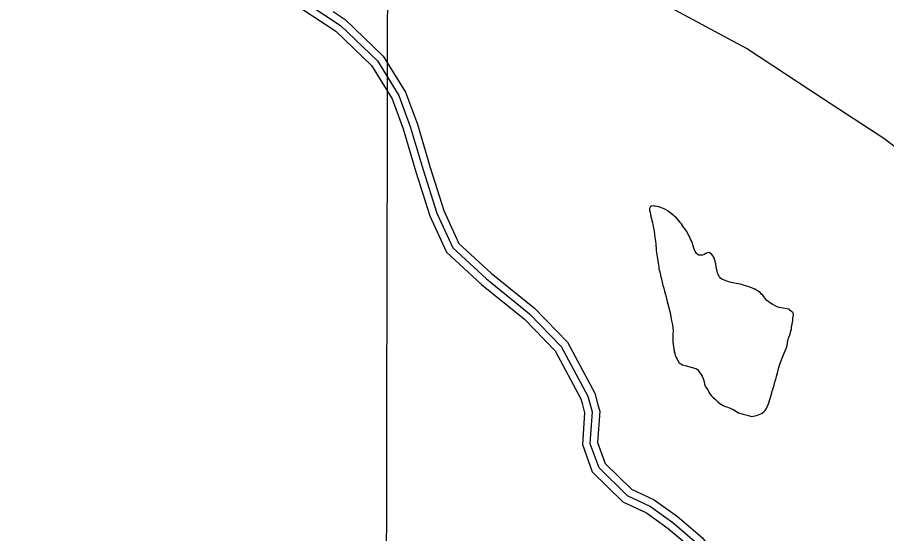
# Model space of a CAD drawing. Extents: x 3192986 to 3230865, y 867483 to 892886.
# Drawn here: x 3212155 to 3213899, y 886481 to 887517 of the extents above; entities that cross this region are included whole.
import ezdxf

# ---------------------------------------------------------------- set-up
doc = ezdxf.new("R2010")
doc.units = 0
for name, color, linetype in [('V-GRID-MAJR', 7, 'Continuous'), ('V-ROAD-CNTR', 7, 'Continuous'), ('V-SITE-VEGE', 7, 'Continuous'), ('V-TOPO-SHOR', 7, 'Continuous')]:
    doc.layers.add(name, color=color, linetype=linetype)

msp = doc.modelspace()

# ---------------------------------------------------------------- linework, layer by layer
at = {"layer": 'V-GRID-MAJR'}
msp.add_spline([(3212870.393, 872891.223), (3212881.85, 878950.417), (3212893.313, 885013.077), (3212904.7770000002, 891075.7810000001), (3212904.7830000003, 891079.2000000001)], degree=3, dxfattribs=at)
at = {"layer": 'V-ROAD-CNTR'}
for points in [[(3212202.251558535, 887725.4085215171), (3212223.253516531, 887712.163548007), (3212282.5903978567, 887686.0816001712), (3212312.713337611, 887650.7746707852), (3212434.560093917, 887626.071720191), (3212616.337730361, 887578.6248150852), (3212700.679561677, 887550.8428706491), (3212770.432422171, 887504.697962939)], [(3212707.2805484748, 887564.4618434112), (3212803.788355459, 887500.616971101), (3212877.5122080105, 887429.4931133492), (3212920.5181219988, 887360.1712519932), (3212943.5590759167, 887297.5063773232), (3212969.1810246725, 887211.0135503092), (3212996.8399693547, 887124.232723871), (3213028.622905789, 887054.3908635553), (3213096.161770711, 886992.244987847), (3213182.9355971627, 886922.2941277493), (3213246.585469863, 886856.5722591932), (3213299.7153636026, 886757.210457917), (3213308.560345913, 886725.160522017), (3213304.092354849, 886662.0546482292), (3213321.7323195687, 886613.717744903), (3213379.041204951, 886557.6798569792), (3213425.286112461, 886535.9099005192), (3213470.2000226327, 886503.4919653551), (3213518.7929254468, 886462.2780477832)], [(3212788.696385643, 887528.5869151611), (3212813.212336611, 887512.3679475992), (3212889.2721844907, 887438.9900943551), (3212934.069094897, 887366.7812387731), (3212957.8040474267, 887302.229367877), (3212983.5189959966, 887215.4215414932), (3213010.8609413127, 887129.6357130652), (3213033.8338953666, 887079.1548140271)], [(3212770.432422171, 887504.697962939), (3212794.3643743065, 887488.8659946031), (3212865.752231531, 887419.9961323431), (3212906.9671491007, 887353.5612652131), (3212929.314104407, 887292.7833867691), (3212954.843053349, 887206.6055591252), (3212982.8189973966, 887118.8297346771), (3213008.3109464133, 887062.8108467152)], [(3213033.8338953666, 887079.1548140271), (3213041.0168810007, 887063.3708455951), (3213105.9577511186, 887003.6149651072), (3213193.0685768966, 886933.393105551), (3213258.822445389, 886865.4982413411), (3213313.7303355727, 886762.8104467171), (3213320.139322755, 886739.5874931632)], [(3213008.3109464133, 887062.8108467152), (3213016.2289305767, 887045.410881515), (3213086.365790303, 886980.875010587), (3213172.802617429, 886911.1951499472), (3213234.3484943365, 886847.646277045), (3213285.700391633, 886751.6104691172), (3213289.498384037, 886737.8504966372)], [(3213289.744383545, 886736.9584984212), (3213293.416376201, 886723.6515250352), (3213288.9033852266, 886659.9196524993), (3213308.809345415, 886605.3747615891), (3213370.3632223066, 886545.1858819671), (3213417.637127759, 886522.931926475), (3213460.945041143, 886491.6729889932), (3213507.7519475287, 886451.9740683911), (3213549.3398643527, 886395.4551814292), (3213603.9477551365, 886354.6372630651), (3213622.045718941, 886354.0062643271)], [(3213320.139322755, 886739.5874931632), (3213323.7043156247, 886726.6695189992), (3213319.2813244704, 886664.189643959), (3213334.6552937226, 886622.0607282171), (3213387.719187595, 886570.1738319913), (3213432.9350971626, 886548.887874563), (3213479.4550041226, 886515.3109417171), (3213529.833903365, 886472.5820271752), (3213570.8658213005, 886416.8191387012), (3213614.383734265, 886384.291203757), (3213635.896691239, 886383.5412052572)]]:
    msp.add_lwpolyline(points, dxfattribs=at)
at = {"layer": 'V-SITE-VEGE'}
for p, q in [((3213425.3130000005, 887137.6269999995), (3213423.6460000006, 887133.2099999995)), ((3213428.506, 887138.5239999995), (3213425.3130000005, 887137.6269999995)), ((3213435.1720000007, 887138.0879999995), (3213428.506, 887138.5239999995)), ((3213438.18, 887137.5559999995), (3213435.1720000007, 887138.0879999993)), ((3213442.6080000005, 887136.3659999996), (3213438.18, 887137.5559999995)), ((3213446.2410000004, 887135.1899999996), (3213442.6080000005, 887136.3659999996)), ((3213454.6050000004, 887132.0219999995), (3213446.2410000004, 887135.1899999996)), ((3213423.6460000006, 887133.2099999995), (3213423.7360000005, 887129.3939999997)), ((3213423.7360000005, 887129.3939999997), (3213424.6250000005, 887125.7239999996)), ((3213424.625, 887125.7239999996), (3213426.378, 887117.1149999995)), ((3213426.378, 887117.1149999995), (3213429.3470000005, 887105.4639999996)), ((3213458.8490000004, 887129.4049999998), (3213454.6050000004, 887132.0219999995)), ((3213466.0600000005, 887124.0329999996), (3213458.849, 887129.4049999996)), ((3213472.0130000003, 887119.3199999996), (3213466.0600000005, 887124.0329999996)), ((3213475.3000000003, 887116.5599999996), (3213472.0130000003, 887119.3199999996)), ((3213477.6430000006, 887114.2949999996), (3213475.3000000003, 887116.5599999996)), ((3213429.347, 887105.4639999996), (3213430.0640000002, 887101.1609999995)), ((3213430.0640000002, 887101.1609999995), (3213431.107, 887097.1689999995)), ((3213479.984, 887111.8699999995), (3213477.6430000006, 887114.2949999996)), ((3213485.4220000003, 887104.9409999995), (3213479.984, 887111.8699999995)), ((3213487.443, 887102.5229999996), (3213485.4220000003, 887104.9409999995)), ((3213491.936, 887096.0879999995), (3213487.443, 887102.5229999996)), ((3213431.107, 887097.1689999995), (3213431.5220000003, 887093.8269999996)), ((3213431.5220000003, 887093.8269999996), (3213432.683, 887087.6089999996)), ((3213432.683, 887087.6089999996), (3213433.378, 887082.0369999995)), ((3213433.378, 887082.0369999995), (3213434.531, 887075.3439999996)), ((3213496.434, 887089.9679999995), (3213491.936, 887096.0879999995)), ((3213498.287, 887086.9189999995), (3213496.434, 887089.9679999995)), ((3213501.2080000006, 887081.4629999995), (3213498.2870000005, 887086.9189999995)), ((3213503.057, 887078.2539999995), (3213501.2080000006, 887081.4629999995)), ((3213434.531, 887075.3439999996), (3213435.346, 887067.5449999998)), ((3213435.346, 887067.5449999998), (3213436.2020000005, 887062.1279999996)), ((3213506.125, 887072.0029999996), (3213503.057, 887078.2539999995)), ((3213507.802, 887068.1589999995), (3213506.125, 887072.0029999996)), ((3213509.7800000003, 887063.1989999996), (3213507.802, 887068.1589999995)), ((3213436.2020000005, 887062.1279999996), (3213437.2400000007, 887049.0779999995)), ((3213437.2400000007, 887049.0779999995), (3213437.484, 887044.9449999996)), ((3213510.9620000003, 887058.2529999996), (3213509.7800000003, 887063.1989999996)), ((3213512.627, 887053.6159999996), (3213510.9620000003, 887058.2529999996)), ((3213513.68, 887050.2619999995), (3213512.627, 887053.6159999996)), ((3213515.052, 887047.0589999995), (3213513.68, 887050.2619999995)), ((3213517.376, 887043.6839999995), (3213515.052, 887047.0589999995)), ((3213437.484, 887044.9449999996), (3213438.3540000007, 887040.3229999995)), ((3213438.3540000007, 887040.3229999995), (3213439.497, 887033.1529999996)), ((3213439.497, 887033.1529999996), (3213440.3630000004, 887028.3709999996)), ((3213521.7550000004, 887039.7899999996), (3213517.376, 887043.6839999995)), ((3213525.247, 887039.5689999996), (3213521.7550000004, 887039.7899999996)), ((3213529.701, 887039.9669999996), (3213525.247, 887039.5689999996)), ((3213533.06, 887041.1789999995), (3213529.701, 887039.9669999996)), ((3213536.595, 887043.3399999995), (3213533.06, 887041.1789999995)), ((3213539.319, 887044.7199999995), (3213536.595, 887043.3399999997)), ((3213543.1400000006, 887045.1299999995), (3213539.319, 887044.7199999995)), ((3213546.1180000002, 887042.8519999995), (3213543.1400000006, 887045.1299999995)), ((3213548.4630000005, 887040.9019999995), (3213546.1180000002, 887042.8519999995)), ((3213550.4890000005, 887038.4839999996), (3213548.4630000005, 887040.9019999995)), ((3213552.34, 887035.4319999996), (3213550.4890000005, 887038.4839999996)), ((3213553.855, 887031.2749999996), (3213552.34, 887035.4319999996)), ((3213555.049, 887026.9639999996), (3213553.855, 887031.2749999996)), ((3213440.3630000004, 887028.3709999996), (3213442.0590000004, 887016.4249999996)), ((3213442.0590000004, 887016.4249999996), (3213442.4670000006, 887012.4449999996)), ((3213442.4670000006, 887012.4449999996), (3213443.3450000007, 887008.2999999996)), ((3213556.3910000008, 887022.0159999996), (3213555.049, 887026.9639999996)), ((3213557.249, 887016.5989999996), (3213556.3910000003, 887022.0159999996)), ((3213559.309, 887007.5059999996), (3213557.249, 887016.5989999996)), ((3213443.345, 887008.2999999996), (3213444.6950000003, 887003.8279999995)), ((3213444.6950000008, 887003.8279999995), (3213446.6260000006, 886996.3259999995)), ((3213446.626, 886996.3259999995), (3213448.228, 886988.0349999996)), ((3213560.0380000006, 887003.8379999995), (3213559.3090000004, 887007.5059999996)), ((3213561.253, 887000.6389999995), (3213560.0380000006, 887003.8379999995)), ((3213563.7190000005, 886996.3049999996), (3213561.253, 887000.6389999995)), ((3213566.2070000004, 886993.4009999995), (3213563.7190000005, 886996.3049999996)), ((3213448.2280000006, 886988.0349999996), (3213450.4480000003, 886978.9399999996)), ((3213450.4480000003, 886978.9399999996), (3213451.341, 886975.4299999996)), ((3213568.8780000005, 886991.6049999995), (3213566.2070000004, 886993.4009999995)), ((3213573.762, 886989.2949999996), (3213568.8780000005, 886991.6049999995)), ((3213576.918, 886988.1279999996), (3213573.762, 886989.2949999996)), ((3213582.4500000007, 886986.4399999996), (3213576.918, 886988.1279999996)), ((3213587.353, 886985.0799999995), (3213582.4500000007, 886986.4399999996)), ((3213593.839, 886983.6959999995), (3213587.353, 886985.0799999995)), ((3213597.318, 886982.8379999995), (3213593.839, 886983.6959999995)), ((3213601.4370000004, 886982.1289999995), (3213597.318, 886982.8379999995)), ((3213608.875, 886980.5659999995), (3213601.4370000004, 886982.1289999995)), ((3213612.197, 886979.7119999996), (3213608.875, 886980.5659999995)), ((3213622.9410000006, 886976.3449999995), (3213612.197, 886979.7119999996)), ((3213451.341, 886975.4299999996), (3213452.844, 886970.6359999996)), ((3213452.844, 886970.6359999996), (3213454.923, 886962.4969999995)), ((3213454.923, 886962.4969999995), (3213456.717, 886956.2689999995)), ((3213630.358, 886973.5129999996), (3213622.9410000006, 886976.3449999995)), ((3213638.5460000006, 886969.3939999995), (3213630.358, 886973.5129999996)), ((3213642.3150000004, 886966.9429999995), (3213638.5460000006, 886969.3939999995)), ((3213645.29, 886964.6659999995), (3213642.315, 886966.9429999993)), ((3213650.7570000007, 886959.1669999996), (3213645.2900000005, 886964.6659999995)), ((3213456.7170000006, 886956.2689999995), (3213457.5930000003, 886951.9639999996)), ((3213457.593, 886951.9639999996), (3213464.722, 886924.0329999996)), ((3213654.3300000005, 886954.6549999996), (3213650.7570000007, 886959.1669999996)), ((3213656.19, 886952.0809999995), (3213654.33, 886954.6549999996)), ((3213659.1450000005, 886948.5319999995), (3213656.1900000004, 886952.0809999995)), ((3213662.918, 886946.0819999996), (3213659.1450000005, 886948.5319999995)), ((3213666.682, 886943.4729999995), (3213662.918, 886946.0819999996)), ((3213669.823, 886941.5109999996), (3213666.682, 886943.4729999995)), ((3213676.748, 886937.7319999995), (3213669.823, 886941.5109999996)), ((3213680.0550000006, 886936.0859999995), (3213676.748, 886937.7319999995)), ((3213683.846, 886934.9039999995), (3213680.0550000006, 886936.0859999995)), ((3213687.803, 886934.0419999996), (3213683.846, 886934.9039999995)), ((3213696.042, 886932.7819999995), (3213687.803, 886934.0419999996)), ((3213699.841, 886931.9199999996), (3213696.042, 886932.7819999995)), ((3213703.957, 886931.2119999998), (3213699.841, 886931.9199999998)), ((3213705.6570000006, 886928.4799999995), (3213703.957, 886931.2119999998)), ((3213708.49, 886926.9989999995), (3213705.657, 886928.4799999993)), ((3213711.769, 886923.7629999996), (3213708.49, 886926.9989999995)), ((3213464.722, 886924.0329999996), (3213466.1790000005, 886916.5399999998)), ((3213466.1790000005, 886916.5399999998), (3213467.6160000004, 886908.0939999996)), ((3213467.616, 886908.0939999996), (3213469.375, 886899.8009999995)), ((3213709.776, 886901.0809999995), (3213711.0270000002, 886908.8409999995)), ((3213711.0270000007, 886908.8409999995), (3213711.4060000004, 886912.1709999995)), ((3213711.406, 886912.1709999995), (3213712.188, 886920.5779999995)), ((3213712.188, 886920.5779999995), (3213711.769, 886923.7629999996)), ((3213469.375, 886899.8009999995), (3213470.3790000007, 886893.7449999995)), ((3213470.3790000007, 886893.7449999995), (3213471.2310000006, 886887.8509999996)), ((3213704.953, 886880.0339999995), (3213708.187, 886892.0519999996)), ((3213708.187, 886892.0519999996), (3213708.742, 886896.4919999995)), ((3213708.742, 886896.4919999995), (3213709.776, 886901.0809999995)), ((3213470.6350000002, 886881.3489999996), (3213470.434, 886870.0729999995)), ((3213471.231, 886887.8509999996), (3213470.6350000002, 886881.3489999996)), ((3213701.397, 886867.7049999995), (3213702.761, 886872.9249999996)), ((3213702.761, 886872.9249999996), (3213704.953, 886880.0339999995)), ((3213470.434, 886870.0729999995), (3213470.68, 886866.0949999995)), ((3213470.68, 886866.0949999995), (3213472.171, 886851.6119999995)), ((3213697.474, 886852.5229999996), (3213699.4930000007, 886858.8429999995)), ((3213699.4930000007, 886858.8429999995), (3213701.3970000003, 886867.7049999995)), ((3213472.171, 886851.6119999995), (3213474.0720000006, 886842.3649999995)), ((3213474.0720000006, 886842.3649999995), (3213475.284, 886839.1639999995)), ((3213475.284, 886839.1639999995), (3213477.268, 886834.5189999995)), ((3213690.832, 886836.4359999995), (3213692.3170000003, 886839.5879999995)), ((3213692.3170000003, 886839.5879999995), (3213695.6380000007, 886847.6329999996)), ((3213695.6380000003, 886847.6329999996), (3213697.474, 886852.5229999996)), ((3213477.268, 886834.5189999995), (3213480.1790000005, 886828.4329999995)), ((3213480.179, 886828.4329999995), (3213483.269, 886823.6119999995)), ((3213483.269, 886823.6119999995), (3213486.251, 886821.4919999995)), ((3213486.251, 886821.4919999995), (3213489.874, 886819.6799999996)), ((3213682.464, 886812.5959999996), (3213685.1590000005, 886821.2849999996)), ((3213685.159, 886821.2849999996), (3213686.33, 886824.6029999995)), ((3213686.3300000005, 886824.6029999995), (3213687.657, 886827.7569999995)), ((3213687.657, 886827.7569999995), (3213689.0030000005, 886831.8609999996)), ((3213689.0030000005, 886831.8609999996), (3213690.832, 886836.4359999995)), ((3213489.874, 886819.6799999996), (3213497.9390000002, 886817.6289999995)), ((3213497.9390000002, 886817.6289999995), (3213506.313, 886815.0979999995)), ((3213506.313, 886815.0979999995), (3213510.1120000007, 886814.2359999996)), ((3213510.1120000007, 886814.2359999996), (3213513.43, 886813.2219999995)), ((3213513.43, 886813.2219999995), (3213516.273, 886812.2189999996)), ((3213516.273, 886812.2189999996), (3213519.5720000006, 886810.0949999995)), ((3213519.5720000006, 886810.0949999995), (3213522.6890000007, 886806.7029999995)), ((3213522.6890000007, 886806.7029999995), (3213524.8620000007, 886803.8029999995)), ((3213524.8620000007, 886803.8029999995), (3213527.184, 886800.4259999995)), ((3213678.685, 886796.7769999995), (3213680.231, 886803.2629999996)), ((3213680.231, 886803.2629999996), (3213681.4460000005, 886808.9599999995)), ((3213681.446, 886808.9599999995), (3213682.464, 886812.5959999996)), ((3213527.184, 886800.4259999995), (3213529.185, 886796.8959999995)), ((3213529.185, 886796.8959999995), (3213531.77, 886790.3359999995)), ((3213531.77, 886790.3359999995), (3213533.1110000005, 886785.3879999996)), ((3213533.111, 886785.3879999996), (3213533.67, 886781.0869999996)), ((3213673.606, 886779.2319999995), (3213675.986, 886787.9269999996)), ((3213675.986, 886787.9269999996), (3213677.4970000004, 886792.6659999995)), ((3213677.4970000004, 886792.6659999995), (3213678.685, 886796.7769999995)), ((3213533.67, 886781.0869999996), (3213535.509, 886777.2429999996)), ((3213535.509, 886777.2429999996), (3213541.0660000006, 886768.0859999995)), ((3213541.0660000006, 886768.0859999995), (3213542.913, 886764.7169999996)), ((3213669.5700000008, 886766.5929999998), (3213673.6060000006, 886779.2319999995)), ((3213542.913, 886764.7169999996), (3213544.9220000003, 886761.6639999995)), ((3213544.9220000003, 886761.6639999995), (3213547.5600000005, 886758.1189999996)), ((3213547.56, 886758.1189999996), (3213550.6750000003, 886754.5699999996)), ((3213550.6750000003, 886754.5699999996), (3213560.5280000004, 886745.8159999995)), ((3213662.963, 886743.5139999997), (3213667.6890000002, 886759.1589999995)), ((3213667.6890000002, 886759.1589999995), (3213669.5700000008, 886766.5929999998)), ((3213560.5280000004, 886745.8159999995), (3213564.9170000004, 886742.3999999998)), ((3213564.917, 886742.3999999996), (3213568.2120000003, 886740.1189999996)), ((3213568.2120000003, 886740.1189999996), (3213571.5130000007, 886738.1529999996)), ((3213571.5130000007, 886738.1529999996), (3213575.294, 886736.3379999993)), ((3213575.294, 886736.3379999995), (3213578.7710000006, 886735.3219999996)), ((3213578.7710000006, 886735.3219999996), (3213585.239, 886732.8239999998)), ((3213585.239, 886732.8239999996), (3213592.649, 886729.5139999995)), ((3213657.9920000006, 886732.1639999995), (3213659.6410000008, 886735.4719999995)), ((3213659.6410000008, 886735.4719999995), (3213662.9630000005, 886743.5139999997)), ((3213592.649, 886729.5139999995), (3213602.074, 886723.4709999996)), ((3213602.074, 886723.4709999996), (3213611.722, 886721.0719999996)), ((3213611.722, 886721.0719999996), (3213616.778, 886719.5529999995)), ((3213616.778, 886719.5529999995), (3213619.6210000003, 886718.5489999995)), ((3213619.6210000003, 886718.5489999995), (3213623.8890000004, 886717.3609999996)), ((3213623.8890000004, 886717.3609999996), (3213628.319, 886716.3269999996)), ((3213628.319, 886716.3269999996), (3213631.663, 886716.7449999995)), ((3213631.663, 886716.7449999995), (3213635.808, 886717.6259999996)), ((3213635.808, 886717.6259999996), (3213640.2810000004, 886718.9749999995)), ((3213640.2810000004, 886718.9749999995), (3213646.679, 886721.4019999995)), ((3213646.679, 886721.4019999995), (3213649.5670000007, 886722.9399999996)), ((3213649.5670000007, 886722.9399999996), (3213653.108, 886725.4199999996)), ((3213653.108, 886725.4199999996), (3213655.3810000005, 886728.2379999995)), ((3213655.3810000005, 886728.2379999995), (3213657.9920000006, 886732.1639999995))]:
    msp.add_line(p, q, dxfattribs=at)
at = {"layer": 'V-TOPO-SHOR'}
for points in [[(3214687.0087824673, 886577.3834330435), (3214477.1836933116, 886701.6135999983), (3214290.873092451, 886958.9016673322), (3214246.990627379, 887014.866877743), (3214037.2740386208, 887150.2032864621), (3214026.384797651, 887172.5242703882), (3213938.185865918, 887240.0297241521), (3213894.086400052, 887273.782451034), (3213772.677243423, 887352.719647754), (3213618.166362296, 887454.1948291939), (3213430.3367558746, 887555.9955118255), (3213408.34127314, 887578.4249961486), (3213253.396390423, 887635.4752105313), (3212743.4857728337, 887740.4224046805), (3212155.180460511, 887779.4916510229)], [(3213699.841000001, 886931.9199999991), (3213696.042000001, 886932.7819999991), (3213691.448000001, 886933.498999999), (3213687.8030000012, 886934.0419999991), (3213683.846000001, 886934.903999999), (3213680.055000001, 886936.0859999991), (3213676.748000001, 886937.731999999), (3213672.498000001, 886940.0319999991), (3213669.823000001, 886941.510999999), (3213666.682000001, 886943.4729999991), (3213662.916000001, 886946.0819999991), (3213659.145000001, 886948.5319999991), (3213656.190000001, 886952.0809999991), (3213654.330000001, 886954.6549999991), (3213650.757000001, 886959.1669999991), (3213648.416000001, 886961.591999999), (3213645.293000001, 886964.665999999), (3213642.315000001, 886966.942999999), (3213638.546000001, 886969.393999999), (3213634.608000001, 886971.3709999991), (3213630.358000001, 886973.5129999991), (3213626.412000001, 886975.011999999), (3213622.941000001, 886976.344999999), (3213616.938000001, 886978.1989999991), (3213612.197000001, 886979.711999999), (3213608.875000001, 886980.5659999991), (3213604.761000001, 886981.434999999), (3213601.437000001, 886982.128999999), (3213597.318000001, 886982.837999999), (3213593.839000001, 886983.6959999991), (3213590.674000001, 886984.385999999), (3213587.350000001, 886985.079999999), (3213582.450000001, 886986.439999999), (3213576.918000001, 886988.1279999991), (3213573.762000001, 886989.2949999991), (3213568.878000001, 886991.604999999), (3213566.209000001, 886993.400999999), (3213563.719000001, 886996.3049999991), (3213561.253000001, 887000.638999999), (3213560.038000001, 887003.837999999), (3213559.309000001, 887007.5059999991), (3213558.281000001, 887012.1299999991), (3213557.2490000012, 887016.5989999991), (3213556.391000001, 887022.015999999), (3213555.049000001, 887026.9639999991), (3213553.855000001, 887031.2749999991), (3213552.342000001, 887035.4319999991), (3213550.489000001, 887038.483999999), (3213548.4650000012, 887040.9019999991), (3213546.118000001, 887042.851999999), (3213543.140000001, 887045.1299999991), (3213539.319000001, 887044.719999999), (3213536.595000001, 887043.339999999), (3213533.060000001, 887041.1789999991), (3213529.701000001, 887039.966999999), (3213525.247000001, 887039.5689999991), (3213521.755000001, 887039.7899999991), (3213517.376000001, 887043.6819999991), (3213515.052000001, 887047.0589999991), (3213513.680000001, 887050.261999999), (3213512.627000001, 887053.6159999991), (3213510.962000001, 887058.2529999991), (3213509.780000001, 887063.1989999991), (3213507.802000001, 887068.158999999), (3213506.125000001, 887072.0029999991), (3213503.057000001, 887078.253999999), (3213501.208000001, 887081.462999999), (3213498.287000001, 887086.9189999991), (3213496.434000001, 887089.9679999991), (3213494.109000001, 887093.187999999), (3213491.936000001, 887096.087999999), (3213490.079000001, 887098.8219999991), (3213487.443000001, 887102.5229999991), (3213485.422000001, 887104.9409999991), (3213482.159000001, 887109.1299999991), (3213479.984000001, 887111.8699999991), (3213477.643000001, 887114.2949999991), (3213475.300000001, 887116.559999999), (3213472.013000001, 887119.319999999), (3213468.569000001, 887122.0809999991), (3213466.060000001, 887124.0329999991), (3213462.611000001, 887126.6379999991), (3213458.849000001, 887129.4049999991), (3213454.605000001, 887132.0219999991), (3213450.819000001, 887133.518999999), (3213446.241000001, 887135.189999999), (3213442.608000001, 887136.3659999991), (3213438.180000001, 887137.557999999), (3213435.172000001, 887138.087999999), (3213432.155000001, 887138.2989999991), (3213428.506000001, 887138.523999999), (3213425.313000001, 887137.626999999), (3213423.646000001, 887133.209999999), (3213423.736000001, 887129.393999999), (3213424.625000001, 887125.7239999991), (3213425.645000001, 887120.6229999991), (3213426.378000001, 887117.1149999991), (3213427.566000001, 887112.483999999), (3213428.307000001, 887109.452999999), (3213429.347000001, 887105.4639999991), (3213430.064000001, 887101.160999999)], [(3213430.064000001, 887101.160999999), (3213431.1070000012, 887097.1689999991), (3213431.522000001, 887093.8269999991), (3213432.683000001, 887087.608999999), (3213433.378000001, 887082.0369999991), (3213434.531000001, 887075.3439999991), (3213434.930000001, 887071.0469999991), (3213435.346000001, 887067.5449999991), (3213436.202000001, 887062.1279999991), (3213436.462000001, 887058.944999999), (3213436.716000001, 887055.285999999), (3213437.240000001, 887049.079999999), (3213437.484000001, 887044.944999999), (3213438.354000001, 887040.322999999), (3213439.497000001, 887033.1529999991), (3213440.366000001, 887028.3709999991), (3213441.076000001, 887023.5929999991), (3213442.059000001, 887016.4249999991), (3213442.467000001, 887012.444999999), (3213443.345000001, 887008.2999999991), (3213444.695000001, 887003.827999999), (3213446.626000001, 886996.3259999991), (3213447.505000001, 886992.020999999), (3213448.228000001, 886988.0349999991), (3213449.561000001, 886982.609999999), (3213450.448000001, 886978.939999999), (3213451.339000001, 886975.4299999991), (3213452.844000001, 886970.635999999), (3213453.886000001, 886966.8039999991), (3213454.923000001, 886962.496999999), (3213456.717000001, 886956.268999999), (3213457.593000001, 886951.9639999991), (3213459.082000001, 886946.376999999), (3213461.458000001, 886936.959999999), (3213463.088000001, 886930.4169999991), (3213464.722000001, 886924.0329999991), (3213466.179000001, 886916.5399999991), (3213466.897000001, 886912.3969999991), (3213467.616000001, 886908.0939999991), (3213469.375000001, 886899.800999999), (3213470.379000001, 886893.7449999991), (3213471.229000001, 886887.8509999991), (3213470.635000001, 886881.3489999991), (3213470.543000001, 886876.1059999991), (3213470.434000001, 886870.072999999), (3213470.680000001, 886866.094999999), (3213471.360000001, 886859.569999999), (3213471.765000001, 886855.5909999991), (3213472.171000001, 886851.611999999), (3213473.336000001, 886845.711999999), (3213474.072000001, 886842.3629999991), (3213475.2860000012, 886839.1639999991), (3213477.268000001, 886834.520999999), (3213478.800000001, 886831.3159999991), (3213480.179000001, 886828.432999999), (3213483.2690000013, 886823.611999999), (3213486.251000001, 886821.491999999), (3213489.8740000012, 886819.6799999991), (3213497.939000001, 886817.628999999), (3213506.313000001, 886815.0979999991), (3213510.112000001, 886814.2359999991), (3213513.430000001, 886813.221999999), (3213516.273000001, 886812.2189999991), (3213519.572000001, 886810.094999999), (3213522.689000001, 886806.702999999), (3213524.862000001, 886803.8049999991), (3213527.184000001, 886800.425999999), (3213529.185000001, 886796.895999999), (3213531.770000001, 886790.3359999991), (3213533.111000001, 886785.3879999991), (3213533.670000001, 886781.086999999), (3213535.509000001, 886777.2429999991), (3213537.517000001, 886774.0299999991), (3213541.066000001, 886768.0859999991), (3213542.913000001, 886764.716999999), (3213544.922000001, 886761.6639999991), (3213547.560000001, 886758.1209999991), (3213550.675000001, 886754.569999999), (3213555.680000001, 886750.192999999), (3213560.528000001, 886745.8159999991), (3213564.917000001, 886742.3999999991), (3213568.212000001, 886740.118999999), (3213571.513000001, 886738.1529999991), (3213575.294000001, 886736.337999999), (3213578.771000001, 886735.3219999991), (3213585.239000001, 886732.8239999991), (3213589.337000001, 886731.0029999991), (3213592.649000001, 886729.513999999), (3213595.633000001, 886727.5539999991), (3213599.245000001, 886725.2669999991), (3213602.074000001, 886723.4689999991), (3213606.819000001, 886722.2729999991), (3213611.722000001, 886721.0719999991), (3213616.778000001, 886719.552999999), (3213619.621000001, 886718.5489999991), (3213623.889000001, 886717.3609999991), (3213628.319000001, 886716.3269999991), (3213631.663000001, 886716.7449999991), (3213635.810000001, 886717.6259999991), (3213640.281000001, 886718.974999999), (3213643.322000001, 886720.1919999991)], [(3213643.322000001, 886720.1919999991), (3213646.679000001, 886721.4019999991), (3213649.567000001, 886722.939999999), (3213653.108000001, 886725.4199999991), (3213655.381000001, 886728.2379999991), (3213657.992000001, 886732.1639999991), (3213659.641000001, 886735.471999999), (3213661.464000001, 886739.7279999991), (3213662.963000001, 886743.513999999), (3213664.478000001, 886748.412999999), (3213666.166000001, 886753.942999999), (3213667.689000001, 886759.158999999), (3213668.709000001, 886762.9539999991), (3213669.570000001, 886766.5929999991), (3213670.7490000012, 886770.383999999), (3213672.263000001, 886775.1229999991), (3213673.606000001, 886779.231999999), (3213674.460000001, 886782.550999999), (3213675.986000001, 886787.9269999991), (3213677.4990000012, 886792.665999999), (3213678.685000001, 886796.7769999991), (3213679.375000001, 886799.780999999), (3213680.231000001, 886803.2629999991), (3213681.446000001, 886808.959999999), (3213682.464000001, 886812.5959999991), (3213683.639000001, 886816.2289999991), (3213685.159000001, 886821.2849999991), (3213686.330000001, 886824.6029999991), (3213687.657000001, 886827.756999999), (3213689.003000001, 886831.8609999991), (3213690.832000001, 886836.435999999), (3213692.317000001, 886839.587999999), (3213693.814000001, 886843.3749999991), (3213695.638000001, 886847.6329999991), (3213697.474000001, 886852.5229999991), (3213699.493000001, 886858.8429999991), (3213700.701000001, 886864.3809999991), (3213701.397000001, 886867.704999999), (3213702.761000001, 886872.9249999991), (3213703.937000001, 886876.5589999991), (3213704.953000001, 886880.033999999), (3213706.311000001, 886884.9369999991), (3213707.163000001, 886888.0989999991), (3213708.187000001, 886892.0519999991), (3213708.742000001, 886896.491999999), (3213709.776000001, 886901.0789999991), (3213710.495000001, 886905.672999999), (3213711.027000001, 886908.8409999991), (3213711.404000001, 886912.170999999), (3213711.795000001, 886916.295999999), (3213712.188000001, 886920.577999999), (3213711.7690000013, 886923.7629999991), (3213708.490000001, 886926.998999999), (3213705.657000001, 886928.479999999), (3213703.957000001, 886931.211999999), (3213699.841000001, 886931.9199999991)]]:
    msp.add_lwpolyline(points, dxfattribs=at)

doc.saveas('drawing.dxf')
